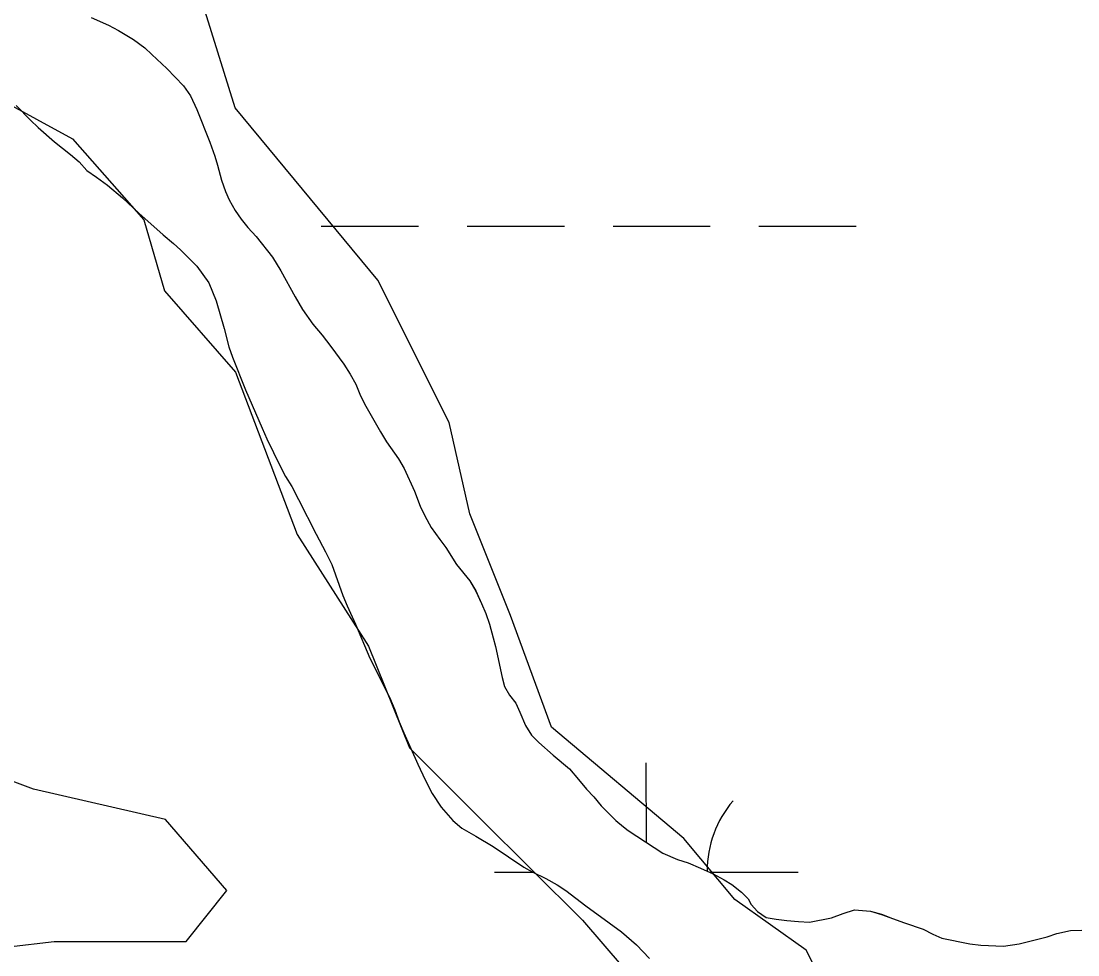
# Model space of a CAD drawing. Extents: x 3279314 to 3317160, y 734079 to 759431.
# Drawn here: x 3307816.5 to 3308164.3, y 756784.4 to 757091.6 of the extents above; entities that cross this region are included whole.
import ezdxf

# ---------------------------------------------------------------- set-up
doc = ezdxf.new("R2010")
doc.units = 0
for name, color, linetype in [('V-SITE-VEGE', 7, 'Continuous'), ('V-TOPO-SHOR', 7, 'Continuous'), ('V-WETL-SWMP', 7, 'Continuous')]:
    doc.layers.add(name, color=color, linetype=linetype)

msp = doc.modelspace()

# ---------------------------------------------------------------- linework, layer by layer
at = {"layer": 'V-SITE-VEGE'}
for points in [[(3307839.57, 757092.82), (3307845.24, 757090.31), (3307848.58, 757088.58), (3307853.46, 757085.53), (3307857.27, 757082.79), (3307859.59, 757080.68), (3307864.48, 757075.99), (3307869.98, 757070.29), (3307872.22, 757067.09), (3307874.31, 757062.49), (3307878.62, 757051.74)], [(3307814.91, 757063.85), (3307819.56, 757059.08), (3307822.12, 757056.66), (3307827.55, 757051.9), (3307832.75, 757047.75), (3307835.61, 757045.33), (3307838.17, 757042.44)], [(3307878.62, 757051.74), (3307880.24, 757047.14), (3307881.16, 757044.18), (3307882.46, 757039.28), (3307883.77, 757035.61), (3307885, 757032.81), (3307887.01, 757029.3), (3307888.95, 757026.49), (3307891.11, 757023.68), (3307893.83, 757020.71), (3307899.24, 757013.92), (3307902.03, 757009.4), (3307906.66, 757000.9), (3307909.14, 756996.69), (3307912.46, 756991.93), (3307915.56, 756988.26), (3307918.43, 756984.59), (3307922.76, 756978.74), (3307924.77, 756975.46), (3307926.62, 756972.11), (3307928.01, 756968.91), (3307929.55, 756965.72), (3307934.81, 756956.44), (3307936.74, 756953.24), (3307940.69, 756947.55), (3307942.54, 756944.42), (3307945.94, 756936.94), (3307947.86, 756932.03), (3307949.41, 756928.84), (3307951.49, 756925.02), (3307954.27, 756921.04), (3307956.29, 756918.46), (3307959.77, 756912.85), (3307964.18, 756907.46), (3307966.11, 756904.1), (3307968.04, 756899.97), (3307969.43, 756896.7), (3307970.66, 756893.2), (3307971.81, 756888.68), (3307972.65, 756885.8), (3307974.79, 756875.67), (3307975.56, 756872.64), (3307977.26, 756869.83), (3307979.27, 756867.17), (3307980.66, 756864.29), (3307982.51, 756859.85), (3307984.52, 756856.65), (3307986.93, 756854.23), (3307991.58, 756850.08), (3307996.93, 756845.55), (3307999.95, 756842.12), (3308002.58, 756838.92), (3308004.98, 756836.34), (3308007.38, 756833.37), (3308012.19, 756828.61), (3308014.73, 756826.5), (3308016.27, 756825.35), (3308027.68, 756817.84), (3308032.49, 756815.72), (3308035.99, 756814.62), (3308040.1, 756812.89), (3308044.22, 756811.01), (3308047.87, 756809.12), (3308050.43, 756807.56), (3308053.61, 756804.98), (3308055.78, 756802.87), (3308056.8, 756800.99), (3308058.8, 756798.66), (3308061.67, 756796.7), (3308064.94, 756796.14), (3308068.52, 756795.74), (3308072.33, 756795.33), (3308075.98, 756795.09), (3308083.23, 756796.61), (3308087.04, 756798), (3308090.78, 756799.15), (3308095.99, 756798.74), (3308099.65, 756797.72), (3308103.22, 756796.3), (3308107.18, 756794.89), (3308113.32, 756792.84), (3308116.58, 756791.19), (3308119.54, 756789.93), (3308128.71, 756788.03), (3308132.28, 756787.55), (3308139.75, 756787.29), (3308144.89, 756787.97), (3308154.16, 756790.34), (3308157.35, 756791.42), (3308161.87, 756792.41), (3308165.53, 756792.56)], [(3307838.17, 757042.44), (3307841.35, 757040.32), (3307845, 757037.66), (3307849.89, 757033.52), (3307855.23, 757028.44), (3307863.22, 757021.25), (3307866.71, 757018.44), (3307868.96, 757016.41), (3307874.3, 757011.02), (3307878.25, 757005.48), (3307880.72, 756999.63), (3307883.33, 756990.52), (3307884.86, 756984.44), (3307886.09, 756981.02), (3307890.4, 756970.26), (3307895.8, 756957.71), (3307897.42, 756954.13), (3307901.74, 756945.16), (3307903.52, 756941.81), (3307905.61, 756938.45), (3307907.85, 756934.25), (3307913.64, 756922.86), (3307916.73, 756917.01), (3307918.73, 756912.88), (3307922.43, 756902.68), (3307923.81, 756899.25), (3307926.52, 756893.17), (3307931.22, 756882.02), (3307937.78, 756869.16), (3307939.47, 756865.03), (3307940.94, 756861.06), (3307942.48, 756857.47), (3307947.03, 756847.1), (3307949.5, 756841.96), (3307951.74, 756837.51), (3307954.75, 756832.99), (3307958.55, 756828.62), (3307961.5, 756826.11), (3307966.15, 756823.45), (3307971.9, 756820), (3307981.91, 756813.27), (3307984.7, 756811.71), (3307989.21, 756809.51), (3307992.86, 756807.47), (3307995.81, 756805.59), (3308002.32, 756800.51), (3308010, 756794.88), (3308014.11, 756791.98), (3308019, 756787.69), (3308023.26, 756783.23)]]:
    msp.add_lwpolyline(points, dxfattribs=at)
at = {"layer": 'V-TOPO-SHOR'}
for points in [[(3307742.99, 757119.6), (3307756.4, 757106.26), (3307796.6, 757072.91), (3307833.44, 757052.93), (3307856.91, 757026.23), (3307863.65, 757002.84), (3307887.12, 756976.14), (3307907.31, 756922.68), (3307930.81, 756885.95), (3307944.27, 756852.54), (3307967.73, 756829.19), (3308001.25, 756795.83), (3308021.37, 756772.46), (3308038.13, 756755.78), (3308044.87, 756735.73), (3308048.28, 756705.64), (3308048.36, 756672.2), (3308048.37, 756665.51), (3308035.06, 756638.73), (3308018.44, 756595.22), (3308018.49, 756575.15)], [(3308084.92, 756765.93), (3308074.84, 756785.97), (3308051.4, 756802.63), (3308034.63, 756822.66), (3307991.07, 756859.34), (3307977.6, 756896.1), (3307964.15, 756929.51), (3307957.39, 756959.59), (3307933.87, 757006.35), (3307886.92, 757063.09), (3307873.44, 757106.53)], [(3307797.28, 756785.31), (3307827.37, 756788.73), (3307870.84, 756788.83), (3307884.18, 756805.58), (3307864.06, 756828.94), (3307820.56, 756838.87), (3307793.79, 756848.84)]]:
    msp.add_lwpolyline(points, dxfattribs=at)
at = {"layer": 'V-WETL-SWMP'}
for p, q in [((3307915.31, 757024.11), (3307947.31, 757024.13)), ((3307963.31, 757024.13), (3307995.31, 757024.15)), ((3308011.31, 757024.16), (3308043.31, 757024.18)), ((3308059.31, 757024.18), (3308091.31, 757024.2)), ((3308022.26, 756821.41), (3308022.24, 756847.56)), ((3307972.26, 756811.54), (3307985.04, 756811.54)), ((3308042.99, 756811.57), (3308072.26, 756811.59))]:
    msp.add_line(p, q, dxfattribs=at)
for points in [[(3307839.57, 757092.82), (3307845.24, 757090.31), (3307848.58, 757088.58), (3307853.46, 757085.53), (3307857.27, 757082.79), (3307859.59, 757080.68), (3307864.48, 757075.99), (3307869.98, 757070.29), (3307872.22, 757067.09), (3307874.31, 757062.49), (3307878.62, 757051.74), (3307880.23, 757047.14), (3307881.16, 757044.18), (3307882.46, 757039.28), (3307883.77, 757035.61), (3307885, 757032.81), (3307887.01, 757029.3), (3307888.95, 757026.49), (3307891.11, 757023.68), (3307893.83, 757020.71), (3307899.24, 757013.92), (3307902.03, 757009.4), (3307906.66, 757000.9), (3307909.14, 756996.69), (3307912.46, 756991.93), (3307915.56, 756988.26), (3307918.43, 756984.59), (3307922.76, 756978.74), (3307924.77, 756975.46), (3307926.62, 756972.11), (3307928.01, 756968.91), (3307929.55, 756965.72), (3307934.81, 756956.44), (3307936.74, 756953.24), (3307940.69, 756947.55), (3307942.54, 756944.43), (3307945.94, 756936.94), (3307947.86, 756932.03), (3307949.41, 756928.84), (3307951.49, 756925.02), (3307954.28, 756921.04), (3307956.29, 756918.46)], [(3307839.57, 757092.82), (3307845.24, 757090.31), (3307848.58, 757088.58), (3307853.46, 757085.53), (3307857.27, 757082.79), (3307859.59, 757080.68), (3307864.48, 757075.99), (3307869.98, 757070.29), (3307872.22, 757067.09), (3307874.31, 757062.49), (3307878.62, 757051.74), (3307880.23, 757047.14), (3307881.16, 757044.18), (3307882.46, 757039.28), (3307883.77, 757035.61), (3307885, 757032.81), (3307887.01, 757029.3), (3307888.95, 757026.49), (3307891.11, 757023.68), (3307893.83, 757020.71), (3307899.24, 757013.92), (3307902.03, 757009.4), (3307906.66, 757000.9), (3307909.14, 756996.69), (3307912.46, 756991.93), (3307915.56, 756988.26), (3307918.43, 756984.59), (3307922.76, 756978.74), (3307924.77, 756975.46), (3307926.62, 756972.11), (3307928.01, 756968.91), (3307929.55, 756965.72), (3307934.81, 756956.44), (3307936.74, 756953.24), (3307940.69, 756947.55), (3307942.54, 756944.43), (3307945.94, 756936.94), (3307947.86, 756932.03), (3307949.41, 756928.84), (3307951.49, 756925.02), (3307954.28, 756921.04), (3307956.29, 756918.46)], [(3307814.91, 757063.85), (3307819.56, 757059.08), (3307822.12, 757056.66), (3307827.55, 757051.89), (3307832.75, 757047.75), (3307835.61, 757045.33), (3307838.17, 757042.44), (3307841.35, 757040.32), (3307845, 757037.66), (3307849.88, 757033.52), (3307855.23, 757028.44), (3307863.22, 757021.25), (3307866.71, 757018.44), (3307868.96, 757016.41), (3307874.3, 757011.02), (3307878.25, 757005.48), (3307880.72, 756999.63), (3307883.33, 756990.52), (3307884.86, 756984.44), (3307886.09, 756981.02), (3307890.41, 756970.26), (3307895.8, 756957.71), (3307897.42, 756954.13), (3307901.74, 756945.16), (3307903.52, 756941.81), (3307905.61, 756938.45), (3307907.85, 756934.24), (3307913.64, 756922.86), (3307916.73, 756917.01), (3307918.73, 756912.88), (3307922.43, 756902.68), (3307923.81, 756899.25), (3307926.51, 756893.17), (3307931.22, 756882.02), (3307937.78, 756869.16), (3307939.47, 756865.03), (3307940.94, 756861.05), (3307942.48, 756857.47), (3307947.03, 756847.1), (3307949.5, 756841.96), (3307951.74, 756837.51), (3307954.75, 756832.99), (3307958.55, 756828.62), (3307961.5, 756826.11), (3307966.15, 756823.45), (3307971.9, 756820.01), (3307981.91, 756813.28), (3307984.7, 756811.71), (3307989.21, 756809.51), (3307992.86, 756807.47), (3307995.81, 756805.59), (3308002.32, 756800.51), (3308010, 756794.88), (3308014.11, 756791.98), (3308019, 756787.69), (3308023.26, 756783.23)], [(3307814.91, 757063.85), (3307819.56, 757059.08), (3307822.12, 757056.66), (3307827.55, 757051.89), (3307832.75, 757047.75), (3307835.61, 757045.33), (3307838.17, 757042.44), (3307841.35, 757040.32), (3307845, 757037.66), (3307849.88, 757033.52), (3307855.23, 757028.44), (3307863.22, 757021.25), (3307866.71, 757018.44), (3307868.96, 757016.41), (3307874.3, 757011.02), (3307878.25, 757005.48), (3307880.72, 756999.63), (3307883.33, 756990.52), (3307884.86, 756984.44), (3307886.09, 756981.02), (3307890.41, 756970.26), (3307895.8, 756957.71), (3307897.42, 756954.13), (3307901.74, 756945.16), (3307903.52, 756941.81), (3307905.61, 756938.45), (3307907.85, 756934.24), (3307913.64, 756922.86), (3307916.73, 756917.01), (3307918.73, 756912.88), (3307922.43, 756902.68), (3307923.81, 756899.25), (3307926.51, 756893.17), (3307931.22, 756882.02), (3307937.78, 756869.16), (3307939.47, 756865.03), (3307940.94, 756861.05), (3307942.48, 756857.47), (3307947.03, 756847.1), (3307949.5, 756841.96), (3307951.74, 756837.51), (3307954.75, 756832.99), (3307958.55, 756828.62), (3307961.5, 756826.11), (3307966.15, 756823.45), (3307971.9, 756820.01), (3307981.91, 756813.28), (3307984.7, 756811.71), (3307989.21, 756809.51), (3307992.86, 756807.47), (3307995.81, 756805.59), (3308002.32, 756800.51), (3308010, 756794.88), (3308014.11, 756791.98), (3308019, 756787.69), (3308023.26, 756783.23)], [(3307956.29, 756918.46), (3307959.77, 756912.85), (3307964.18, 756907.46), (3307966.11, 756904.11), (3307968.04, 756899.97), (3307969.43, 756896.7), (3307970.66, 756893.2), (3307971.81, 756888.68), (3307972.66, 756885.8), (3307974.79, 756875.67), (3307975.56, 756872.64), (3307977.26, 756869.83), (3307979.27, 756867.17), (3307980.66, 756864.29), (3307982.51, 756859.85), (3307984.52, 756856.65), (3307986.92, 756854.23), (3307991.58, 756850.09), (3307996.93, 756845.55), (3307999.95, 756842.12), (3308002.58, 756838.92), (3308004.98, 756836.34), (3308007.38, 756833.37), (3308012.19, 756828.61), (3308014.73, 756826.5), (3308016.27, 756825.35), (3308027.68, 756817.84), (3308032.49, 756815.72), (3308035.99, 756814.62), (3308040.11, 756812.89), (3308044.22, 756811.01), (3308047.87, 756809.12), (3308050.43, 756807.56), (3308053.61, 756804.98), (3308055.78, 756802.87), (3308056.8, 756801), (3308058.8, 756798.66), (3308061.67, 756796.7), (3308064.94, 756796.14), (3308068.52, 756795.74), (3308072.33, 756795.33), (3308075.98, 756795.09), (3308083.22, 756796.61), (3308087.04, 756798), (3308090.78, 756799.15), (3308095.99, 756798.74), (3308099.65, 756797.71), (3308103.22, 756796.3), (3308107.18, 756794.89), (3308113.32, 756792.84), (3308116.58, 756791.19), (3308119.53, 756789.93), (3308128.71, 756788.03), (3308132.28, 756787.55), (3308139.75, 756787.29), (3308144.89, 756787.97), (3308154.16, 756790.34), (3308157.35, 756791.42), (3308161.87, 756792.41), (3308165.53, 756792.55)], [(3307956.29, 756918.46), (3307959.77, 756912.85), (3307964.18, 756907.46), (3307966.11, 756904.11), (3307968.04, 756899.97), (3307969.43, 756896.7), (3307970.66, 756893.2), (3307971.81, 756888.68), (3307972.66, 756885.8), (3307974.79, 756875.67), (3307975.56, 756872.64), (3307977.26, 756869.83), (3307979.27, 756867.17), (3307980.66, 756864.29), (3307982.51, 756859.85), (3307984.52, 756856.65), (3307986.92, 756854.23), (3307991.58, 756850.09), (3307996.93, 756845.55), (3307999.95, 756842.12), (3308002.58, 756838.92), (3308004.98, 756836.34), (3308007.38, 756833.37), (3308012.19, 756828.61), (3308014.73, 756826.5), (3308016.27, 756825.35), (3308027.68, 756817.84), (3308032.49, 756815.72), (3308035.99, 756814.62), (3308040.11, 756812.89), (3308044.22, 756811.01), (3308047.87, 756809.12), (3308050.43, 756807.56), (3308053.61, 756804.98), (3308055.78, 756802.87), (3308056.8, 756801), (3308058.8, 756798.66), (3308061.67, 756796.7), (3308064.94, 756796.14), (3308068.52, 756795.74), (3308072.33, 756795.33), (3308075.98, 756795.09), (3308083.22, 756796.61), (3308087.04, 756798), (3308090.78, 756799.15), (3308095.99, 756798.74), (3308099.65, 756797.71), (3308103.22, 756796.3), (3308107.18, 756794.89), (3308113.32, 756792.84), (3308116.58, 756791.19), (3308119.53, 756789.93), (3308128.71, 756788.03), (3308132.28, 756787.55), (3308139.75, 756787.29), (3308144.89, 756787.97), (3308154.16, 756790.34), (3308157.35, 756791.42), (3308161.87, 756792.41), (3308165.53, 756792.55)]]:
    msp.add_lwpolyline(points, dxfattribs=at)
msp.add_arc((3308077.5, 756812.06), 35.25, 139.2573, 180.2583, dxfattribs=at)

doc.saveas('drawing.dxf')
